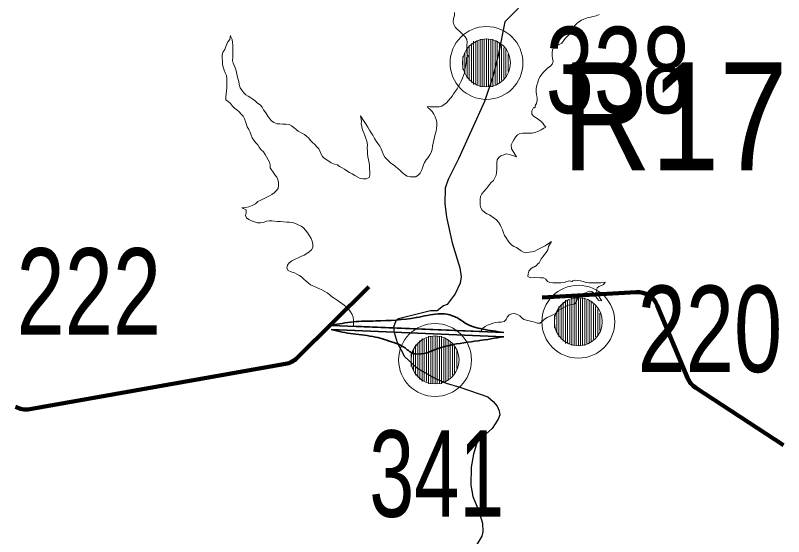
# Model space of a CAD drawing. Extents: x 553962 to 842807, y 8883888 to 9032388.
# Drawn here: x 725065 to 728620, y 8954941 to 8957354 of the extents above; entities that cross this region are included whole.
import ezdxf
from ezdxf.enums import TextEntityAlignment as Align

# ---------------------------------------------------------------- set-up
doc = ezdxf.new("R2010")
doc.units = 0
doc.header["$LTSCALE"] = 160
for name, color, linetype, lineweight in [('21', 7, 'Continuous', 25), ('33', 7, 'Continuous', 13), ('7', 7, 'Continuous', 90), ('8', 7, 'Continuous', 13)]:
    doc.layers.add(name, color=color, linetype=linetype, lineweight=lineweight)

msp = doc.modelspace()

# ---------------------------------------------------------------- linework, layer by layer
at = {"layer": '21'}
for points in [[(727393.2, 8957387.5), (727330.4, 8957324.7), (727300.9, 8957176.3), (727274.3, 8957069.5), (727235.3, 8956955.2), (727115.7, 8956689.6), (727067.7, 8956593.8), (727054.2, 8956553.9), (727051.8, 8956483.4), (727060.3, 8956419.9), (727085.9, 8956300.9), (727122.2, 8956185.9), (727127.8, 8956143.5), (727122.6, 8956114.6), (727099.9, 8956065), (727062.7, 8956016.1), (727045.7, 8956009.6), (727016.4, 8955987.1), (726986.5, 8955986.3)], [(726986.5, 8955986.3), (726837.9, 8955949.1), (726825, 8955939.5), (726814.2, 8955910.4), (726817.4, 8955886), (726830.9, 8955839.7), (726865, 8955775.8), (726924.5, 8955721.1), (727005.9, 8955674.6), (727058.1, 8955650.9), (727121.6, 8955633), (727251.3, 8955588.1), (727276.1, 8955567.3), (727294, 8955544.8), (727304.2, 8955524), (727306.2, 8955505.6), (727299.8, 8955484.5), (727272, 8955441.5), (727202.3, 8955379.6), (727184.6, 8955322.6), (727174.2, 8955263.1), (727172.7, 8955178.9), (727182, 8955127.6), (727208.5, 8955063.5), (727226.3, 8955004), (727227.9, 8954963.8), (727223.9, 8954942.9), (727183.3, 8954876.5)]]:
    msp.add_lwpolyline(points, dxfattribs=at)
at = {"layer": '33'}
for p, q in [((727185, 8957234), (727185, 8957034)), ((727195, 8957234), (727195, 8957034)), ((727205, 8957234), (727205, 8957034)), ((727215, 8957244), (727215, 8957024)), ((727225, 8957244), (727225, 8957024)), ((727235, 8957244), (727235, 8957024)), ((727245, 8957244), (727245, 8957024)), ((727255, 8957244), (727255, 8957024)), ((727265, 8957244), (727265, 8957024)), ((727275, 8957244), (727275, 8957024)), ((727285, 8957234), (727285, 8957034)), ((727295, 8957234), (727295, 8957034)), ((727155, 8957204), (727155, 8957064)), ((727165, 8957214), (727165, 8957054)), ((727175, 8957224), (727175, 8957044)), ((727305, 8957224), (727305, 8957044)), ((727315, 8957214), (727315, 8957054)), ((727325, 8957204), (727325, 8957064)), ((727135, 8957164), (727135, 8957104)), ((727145, 8957184), (727145, 8957084)), ((727335, 8957194), (727335, 8957074)), ((727345, 8957174), (727345, 8957094)), ((727600, 8956026), (727600, 8955846)), ((727610, 8956036), (727610, 8955836)), ((727620, 8956036), (727620, 8955836)), ((727630, 8956036), (727630, 8955836)), ((727640, 8956046), (727640, 8955826)), ((727650, 8956046), (727650, 8955826)), ((727660, 8956046), (727660, 8955826)), ((727670, 8956046), (727670, 8955826)), ((727680, 8956046), (727680, 8955826)), ((727690, 8956046), (727690, 8955826)), ((727700, 8956046), (727700, 8955826)), ((727710, 8956036), (727710, 8955836)), ((727720, 8956036), (727720, 8955836)), ((727730, 8956026), (727730, 8955846)), ((727580, 8956006), (727580, 8955866)), ((727590, 8956016), (727590, 8955856)), ((727740, 8956016), (727740, 8955856)), ((727750, 8956006), (727750, 8955866)), ((727760, 8955996), (727760, 8955876)), ((727560, 8955966), (727560, 8955906)), ((727570, 8955986), (727570, 8955886)), ((727770, 8955976), (727770, 8955896)), ((726937, 8955849), (726937, 8955669)), ((726947, 8955859), (726947, 8955659)), ((726957, 8955859), (726957, 8955659)), ((726967, 8955859), (726967, 8955659)), ((726977, 8955869), (726977, 8955649)), ((726987, 8955869), (726987, 8955649)), ((726997, 8955869), (726997, 8955649)), ((727007, 8955869), (727007, 8955649)), ((727017, 8955869), (727017, 8955649)), ((727027, 8955869), (727027, 8955649)), ((727037, 8955869), (727037, 8955649)), ((727047, 8955859), (727047, 8955659)), ((727057, 8955859), (727057, 8955659)), ((727067, 8955849), (727067, 8955669)), ((726917, 8955829), (726917, 8955689)), ((726927, 8955839), (726927, 8955679)), ((727077, 8955839), (727077, 8955679)), ((727087, 8955829), (727087, 8955689)), ((727097, 8955819), (727097, 8955699)), ((726897, 8955789), (726897, 8955729)), ((726907, 8955809), (726907, 8955709)), ((727107, 8955799), (727107, 8955719))]:
    msp.add_line(p, q, dxfattribs=at)
for centre, radius in [((727245, 8957134), 168.7), ((727245, 8957134), 111), ((727670, 8955936), 168.7), ((727670, 8955936), 111), ((727007, 8955759), 168.7), ((727007, 8955759), 111)]:
    msp.add_circle(centre, radius, dxfattribs=at)
at = {"layer": '7'}
for p, q in [((726368.3, 8955768.5), (726700.2, 8956096.9)), ((727503, 8956047.9), (727937.3, 8956073)), ((728035.3, 8956011.7), (728175.7, 8955675.6)), ((725131.3, 8955531.1), (726315.5, 8955741.1)), ((728213.3, 8955630.4), (728620, 8955365))]:
    msp.add_line(p, q, dxfattribs=at)
for centre, start, end in [((727943.1, 8955973.2), 22.6593, 93.311), ((726298, 8955839.6), 280.0568, 314.6965), ((728267.9, 8955714.1), 202.6593, 236.8738), ((725113.8, 8955629.6), 240.7392, 280.0568)]:
    msp.add_arc(centre, 100, start, end, dxfattribs=at)
at = {"layer": '8', "lineweight": 35}
for p, q in [((726527.2, 8955919.3), (727325.3, 8955886.3)), ((726526.4, 8955899.3), (727324.5, 8955866.3)), ((726630.1, 8955915.1), (727220.9, 8955890.6))]:
    msp.add_line(p, q, dxfattribs=at)
at = {"layer": '8'}
for points in [[(727038.8, 8956933.5), (727049.4, 8956941.4), (727059.4, 8956949.4), (727068.7, 8956960.1), (727077.8, 8956970.2), (727086, 8956980.4), (727093, 8956991.4), (727101.6, 8957003.3), (727108.8, 8957014.1), (727115, 8957026.1), (727121.1, 8957037.1), (727127.9, 8957050.3), (727134.5, 8957064.2), (727139, 8957076), (727142.6, 8957088.9), (727144.9, 8957102.2), (727148.2, 8957116.7), (727151.5, 8957129.4), (727152.6, 8957143.8), (727152.3, 8957159.4), (727161.7, 8957162.3), (727162.8, 8957165.5), (727155.5, 8957171.7), (727154.1, 8957184.8), (727154.4, 8957200.5), (727154.7, 8957215.2), (727155, 8957229.9), (727154.1, 8957243.2), (727146.2, 8957254.1), (727137.2, 8957263.5), (727128.2, 8957272.8), (727119.3, 8957281.8), (727108.9, 8957290.5), (727100.2, 8957299.5), (727093.7, 8957311.9), (727091.2, 8957324.7), (727092.8, 8957339.3), (727096.2, 8957354), (727096.4, 8957366.8)], [(727766.8, 8957358.2), (727752.7, 8957351.8), (727739.4, 8957348.3), (727726.7, 8957345.5), (727711.4, 8957343.3), (727695.9, 8957336.6), (727684.6, 8957331.2), (727672.5, 8957324.8), (727661.1, 8957315.3), (727652.2, 8957305.8), (727646.8, 8957294.2), (727638.6, 8957275.8), (727619.7, 8957257.7), (727609.7, 8957247.7), (727601.2, 8957236.5), (727594.1, 8957225.2), (727580.7, 8957218.8), (727567.9, 8957212.9), (727556.7, 8957206.1), (727549.9, 8957195.3), (727549.2, 8957180.8), (727549, 8957166.5), (727550.3, 8957153.9), (727553.6, 8957140.9), (727548.9, 8957128.4), (727540.6, 8957118.7), (727528.6, 8957111.6), (727519.1, 8957102.3), (727510.5, 8957092)], [(726212.4, 8956721.7), (726202.6, 8956731.8), (726193.2, 8956744.2), (726186.2, 8956754.7), (726176.6, 8956765.1), (726167.8, 8956775.8), (726161.1, 8956788), (726156, 8956800.3), (726151.2, 8956813.6), (726145.7, 8956825.7), (726138.1, 8956837.8), (726133.9, 8956849.6), (726130, 8956863.1), (726124.8, 8956875.4), (726119.5, 8956887.4), (726110.4, 8956896.5), (726100.3, 8956907.5), (726090, 8956916.8), (726078.6, 8956924.5), (726069.7, 8956934), (726060.1, 8956945.6), (726049.9, 8956954.7), (726039.6, 8956963.6), (726039.2, 8956976.9), (726040.5, 8956991), (726042.6, 8957004.4), (726043.7, 8957018.2), (726044, 8957034.2), (726044.2, 8957047.8), (726044.1, 8957061.7), (726041.3, 8957075.1), (726036.4, 8957087.8), (726030.9, 8957101), (726026.3, 8957114.8), (726023.4, 8957128.4), (726023.5, 8957142.9), (726021.4, 8957157.4), (726021.5, 8957170.5), (726024.8, 8957183.3), (726033.5, 8957195.9), (726039.2, 8957209.3), (726043, 8957221.5), (726048.7, 8957232.3), (726056.7, 8957242.2), (726058.9, 8957254.4), (726060.4, 8957261.7), (726062.3, 8957254.2), (726067.6, 8957243), (726069.6, 8957229.3), (726071.3, 8957216.5), (726071.4, 8957200.7), (726071.1, 8957186.2), (726070.8, 8957172.4), (726070.6, 8957162.2), (726070.5, 8957159.4), (726070.3, 8957146), (726070.2, 8957145.5), (726072.3, 8957133), (726078.4, 8957119.7), (726085.7, 8957103), (726088.9, 8957089.8), (726091.2, 8957075.1), (726094.6, 8957062.6), (726098.3, 8957047.7), (726100, 8957033.9), (726105.8, 8957018.8), (726113.5, 8957007.3), (726121.4, 8956996), (726130.7, 8956986.8), (726142.8, 8956980.3), (726153.8, 8956973), (726164.2, 8956965.7), (726175.4, 8956956.3), (726185, 8956948.2), (726197.2, 8956939.5), (726207.4, 8956928.5), (726213.8, 8956916.8), (726223.3, 8956903.2), (726233.4, 8956887), (726242, 8956875.2), (726250.6, 8956865.8), (726261.3, 8956857.6), (726276, 8956852.7), (726288.8, 8956851.4), (726302.7, 8956851.1), (726316.8, 8956850.8), (726331.2, 8956849.6), (726343.2, 8956843.2), (726352.9, 8956835.1), (726364, 8956826.4), (726374.3, 8956818.8), (726390.6, 8956809.5), (726402.6, 8956802.6), (726412.1, 8956794.4), (726422.5, 8956785), (726431.3, 8956775.1), (726440, 8956765.8), (726451.1, 8956755.8), (726460.2, 8956746), (726469.2, 8956735.7), (726469.8, 8956734.8)], [(727510.5, 8957092), (727501.8, 8957082), (727493.5, 8957070.7), (727485.8, 8957057.2), (727482.1, 8957043.6), (727478.5, 8957030.7), (727475.4, 8957015.8), (727475.1, 8957000.8), (727476.9, 8956986.9), (727479.1, 8956973.3), (727479.6, 8956960.5), (727475.9, 8956946.4), (727470.4, 8956936.8), (727470.7, 8956929.1), (727467.8, 8956926.5), (727462.4, 8956927.3), (727454.7, 8956911.5), (727455, 8956897.5), (727463.3, 8956886.9), (727475, 8956880.6), (727485.6, 8956872.7), (727496.5, 8956864.3), (727505.4, 8956855), (727510.6, 8956846.9), (727519.9, 8956836.3), (727509.6, 8956831.6), (727498.2, 8956823.6), (727485.9, 8956818.5), (727469, 8956811.3), (727455.7, 8956808.1), (727441.3, 8956808.2), (727428.7, 8956808.4), (727413.1, 8956808.7), (727399.5, 8956807.7), (727388.2, 8956801.6), (727378.8, 8956790.8), (727371.8, 8956778.4), (727365.9, 8956766.5), (727359.6, 8956754.2), (727361.3, 8956736.7), (727372.2, 8956719.4), (727384.6, 8956699.2), (727350.9, 8956709.5), (727337.9, 8956713.5), (727325.6, 8956708.6), (727311.8, 8956703.5), (727301.5, 8956696.2), (727294.7, 8956684.8), (727293.4, 8956670.8), (727293, 8956653.6), (727292.8, 8956640.8), (727292, 8956627.4), (727289.3, 8956614.9), (727284.2, 8956602.5), (727277.3, 8956590), (727267.3, 8956580.4), (727259.4, 8956570.8), (727251.9, 8956560.7), (727244, 8956550.6), (727234.2, 8956540.5), (727224, 8956527.3), (727217.8, 8956516.3), (727216.5, 8956502.4), (727216.2, 8956487.9), (727216, 8956475.3), (727218.8, 8956463.1), (727224.9, 8956452), (727235.7, 8956443.5), (727247.3, 8956435.9), (727259, 8956431.2), (727270.4, 8956423.1), (727280.7, 8956415.4), (727291.2, 8956407.7), (727300.4, 8956396.5), (727307.6, 8956385.2), (727313.2, 8956373.9), (727318.7, 8956361.5), (727323.6, 8956348.1), (727329, 8956334.5), (727336.3, 8956323.6), (727344.1, 8956312.7), (727352.2, 8956301.9), (727361.4, 8956291.8), (727371.9, 8956283.8), (727384.1, 8956279.2), (727395, 8956272), (727405.8, 8956264.4), (727417, 8956257.5), (727429.8, 8956256.7), (727442.5, 8956257.8), (727455.1, 8956259.5), (727468, 8956262.9), (727480.1, 8956269.3), (727491.8, 8956275.3), (727503.7, 8956281.8), (727515.9, 8956287.7), (727546.1, 8956307.1), (727532.1, 8956283.8), (727529, 8956268.8), (727521.2, 8956257), (727513.5, 8956246.9)], [(726469.8, 8956734.8), (726475.7, 8956723.8), (726479.3, 8956711.5), (726485.8, 8956700.7), (726492, 8956695.4), (726503.2, 8956687.2), (726515.8, 8956679.6), (726526.6, 8956672.3), (726542.1, 8956665.3), (726555.2, 8956662.9), (726565.5, 8956654.8), (726577.3, 8956649.1), (726588.2, 8956642.3), (726599.3, 8956634.4), (726610.5, 8956627.4), (726623.7, 8956620.9), (726635.7, 8956612.2), (726649, 8956605.1), (726660.1, 8956599.2), (726674, 8956597.1), (726687.6, 8956597.3), (726702.4, 8956604.1), (726705.9, 8956616.4), (726705, 8956630), (726704.2, 8956643.3), (726704.3, 8956658.2), (726702.5, 8956671.7), (726699, 8956684.8), (726696.5, 8956700), (726694.9, 8956713.8), (726694.1, 8956726.5), (726693.6, 8956740.8), (726693.9, 8956755.2), (726690.7, 8956772.2), (726686.3, 8956784.6), (726682.6, 8956798.4), (726677.7, 8956811.1), (726672, 8956824.8), (726667.6, 8956838.5), (726665.4, 8956851.8), (726666, 8956864.4), (726661.6, 8956888.7), (726679.2, 8956863.6), (726688.1, 8956849.7), (726695.9, 8956837), (726704, 8956823.2), (726712, 8956811.1), (726719.8, 8956799), (726727.5, 8956783.8), (726733.9, 8956771.9), (726742, 8956760.7), (726751.1, 8956748.7), (726758.1, 8956736.5), (726763.3, 8956720.7), (726768.3, 8956708), (726775.3, 8956697.6), (726784.6, 8956688.1), (726793.7, 8956679.4), (726803.1, 8956670.3), (726814.6, 8956662.4), (726824.5, 8956654), (726835.4, 8956645.4), (726845.8, 8956636.6), (726855.5, 8956627.5), (726866.1, 8956617.8), (726878.2, 8956610.2), (726891.4, 8956606.6), (726904.6, 8956606.4), (726917.4, 8956607.4), (726929.6, 8956614.8), (726938, 8956624.2), (726943.9, 8956635.6), (726948.2, 8956648.9), (726953.1, 8956661.8), (726958.5, 8956673.3), (726966.1, 8956684.8), (726974.4, 8956696.3), (726982.2, 8956708.6), (726988.5, 8956719.8), (726993, 8956733.7), (726995.6, 8956748.4), (726998.3, 8956762), (727000.8, 8956776.5), (727003.7, 8956789.7), (727008.2, 8956803.5), (727011.6, 8956817.8), (727014.2, 8956830.2), (727015.3, 8956844.5), (727015.3, 8956858), (727012.9, 8956871.4), (727007.2, 8956885), (727001.2, 8956897.5), (726993.4, 8956908.9), (726983.8, 8956918.3), (726974.3, 8956927.1), (726971.8, 8956931.6), (726984.5, 8956931.5), (726998.6, 8956930.6), (727012.8, 8956930.3), (727026.4, 8956930.1), (727038.8, 8956933.5)], [(726630.1, 8955915.1), (726630.1, 8955915.9), (726629.3, 8955928.8), (726629.7, 8955941.4), (726628.4, 8955957.2), (726622.9, 8955969.3), (726616.1, 8955981.2), (726607.5, 8955992.6), (726596.8, 8956003.6), (726586.8, 8956012.4), (726575.7, 8956020.7), (726564.7, 8956028.4), (726553.8, 8956036.4), (726540.8, 8956045.1), (726528.4, 8956053.3), (726517.8, 8956062.2), (726507.8, 8956070.3), (726496.8, 8956076.5), (726483.3, 8956083.4), (726469.7, 8956089.6), (726430.2, 8956106.5), (726420.5, 8956116), (726411, 8956124.5), (726399.8, 8956133.6), (726390.2, 8956141.7), (726379.2, 8956150.1), (726367.5, 8956156.7), (726356.5, 8956163), (726341.5, 8956166.6), (726327.8, 8956172.7), (726321, 8956184.7), (726323.5, 8956197.9), (726331.7, 8956208.3), (726343.7, 8956218.1), (726356.1, 8956224.3), (726376.2, 8956233.2), (726389.5, 8956239.1), (726400.9, 8956244.8), (726412.9, 8956252.6), (726424.4, 8956259.6), (726435.1, 8956268.3), (726441.4, 8956279.7), (726441.2, 8956293), (726438.4, 8956308.3), (726433.2, 8956321.4), (726426.6, 8956333.6), (726418.2, 8956345.6), (726406.9, 8956359.8), (726397.6, 8956370.4), (726386.8, 8956378.3), (726374, 8956384.9), (726361.7, 8956390.6), (726348.1, 8956394.7), (726334.2, 8956396.5), (726320.4, 8956397.2), (726305.6, 8956398.1), (726292.4, 8956399.5), (726278.6, 8956400.5), (726264.7, 8956402.2), (726252.1, 8956403.1), (726239.6, 8956403.3), (726226.3, 8956401), (726212.4, 8956395.2), (726199.1, 8956393.1), (726186.1, 8956394), (726171.3, 8956398.8), (726157.8, 8956402.5), (726145.5, 8956408.9), (726134.8, 8956416.7), (726129.1, 8956427.8), (726133.2, 8956440), (726132.7, 8956453.5), (726112.3, 8956463.4), (726121.8, 8956463.4), (726132, 8956464.8), (726145.5, 8956467.5), (726160.2, 8956473.3), (726175.4, 8956481.3), (726187.3, 8956492.7), (726201.2, 8956498.8), (726216.4, 8956505.9), (726229.2, 8956512.3), (726240.4, 8956518.7), (726251.4, 8956524.7), (726262.3, 8956532.4), (726272.2, 8956541.9), (726280.3, 8956552.7), (726281.8, 8956566.2), (726282.6, 8956580.8), (726280, 8956594.9), (726274.1, 8956605.9), (726266.2, 8956616.4), (726257.2, 8956627.8), (726249.9, 8956639), (726244.1, 8956648.1), (726244.1, 8956662.3), (726241.1, 8956675.2), (726234.6, 8956686.1), (726227.7, 8956698.7), (726221, 8956710), (726212.4, 8956721.7)], [(727513.5, 8956246.9), (727506, 8956236.7), (727498, 8956226.5), (727491.5, 8956214.7), (727488.1, 8956209.4), (727482.5, 8956204.6), (727474.2, 8956194.4), (727467.4, 8956190.7), (727460.9, 8956188.5), (727449.5, 8956181.3), (727441.5, 8956170.4), (727437.5, 8956157.9), (727436.8, 8956144.9), (727448.1, 8956139), (727469.1, 8956140), (727494.8, 8956139.7), (727508.4, 8956139.5), (727519.1, 8956132.7), (727527.1, 8956121.9), (727538.8, 8956117.1), (727551.6, 8956116.2), (727564.3, 8956116.1), (727577.1, 8956116.1), (727590.4, 8956116.1), (727604.5, 8956117.9), (727616.1, 8956122.8), (727629.6, 8956124.6), (727635.5, 8956124.4), (727638.6, 8956121.8), (727643.7, 8956122.5), (727645, 8956127.2), (727654.7, 8956128.6), (727667.9, 8956127.2), (727680.3, 8956125.3), (727692.7, 8956121.8), (727706.6, 8956117.4), (727719.9, 8956115.9), (727733.5, 8956115.6), (727746.4, 8956115.6), (727759.8, 8956115.7), (727774.1, 8956116), (727794.7, 8956119.6), (727786.4, 8956107.6), (727769.8, 8956100.5), (727764.4, 8956098.6), (727757.5, 8956093.3), (727754.1, 8956080.2), (727756.9, 8956067), (727762.7, 8956055.4), (727771.2, 8956044.1), (727779.4, 8956033.1), (727765.3, 8956034.9), (727755.7, 8956045.4), (727748.3, 8956056.7), (727743.1, 8956066.4), (727742.2, 8956067.9), (727732.5, 8956076.6), (727719.8, 8956076.9), (727707.8, 8956071.5), (727700.8, 8956067.8), (727696.7, 8956065.7), (727683.9, 8956060.5), (727678.4, 8956056), (727674, 8956052.2), (727667.6, 8956043.6), (727666.2, 8956041.7), (727661, 8956029.6), (727654, 8956019.1), (727641.9, 8956016), (727629.5, 8956013.6), (727616.1, 8956010.1), (727605.2, 8956003), (727593.5, 8955997.2), (727581.5, 8955991.3), (727571.7, 8955981.2), (727562.1, 8955973.1), (727549, 8955966.2), (727537, 8955960.7), (727525.3, 8955955.8), (727513.9, 8955947.3), (727504.2, 8955938.3), (727494.1, 8955929.7), (727481, 8955928.9), (727469.1, 8955934.4), (727454.9, 8955937.7), (727442.5, 8955939.5), (727430.1, 8955943), (727418, 8955946.2), (727408.6, 8955954.6), (727399.3, 8955963), (727388.4, 8955969.8), (727375.3, 8955973.5), (727362.5, 8955972.7), (727350.2, 8955967.3), (727341.3, 8955957.5), (727336.2, 8955945.7), (727326.8, 8955936.6), (727313.6, 8955934.1), (727300.4, 8955934.7), (727287.7, 8955932.8), (727275.1, 8955928.9)], [(727275.1, 8955928.9), (727263.1, 8955924), (727250.3, 8955920), (727238.9, 8955914.1), (727228.4, 8955905.7), (727221.5, 8955895.1), (727220.9, 8955890.6), (726630.1, 8955915.1)]]:
    msp.add_lwpolyline(points, dxfattribs=at)
at = {"layer": '8', "lineweight": 35}
for points in [[(726527.2, 8955919.3), (726628.2, 8955935.2), (726732.7, 8955939.5), (726920.3, 8955955.3), (727022, 8955972.5), (727060.7, 8955971.1), (727090.8, 8955962.5), (727112.2, 8955952.4), (727146.6, 8955929.5), (727226.8, 8955902.3), (727325.3, 8955886.3)], [(726526.4, 8955899.3), (726628.2, 8955879.4), (726731.3, 8955865.1), (726815.8, 8955839.3), (726857.3, 8955822.1), (726900.3, 8955792), (726956.1, 8955789.2), (727004.8, 8955806.3), (727073.6, 8955826.4), (727206.8, 8955847.9), (727324.5, 8955866.3)]]:
    msp.add_spline(points, degree=3, dxfattribs=at)

# ---------------------------------------------------------------- texts
at = {"layer": '33'}
for s, width, p in [('338', 0.75, (727519.2, 8956901.1)), ('222', 0.75, (725070.2, 8955876.1)), ('220', 0.75, (727944.2, 8955703.1)), ('341', 0.7, (726702.5, 8955032.9))]:
    msp.add_text(s, height=400, dxfattribs=dict(at, width=width)).set_placement(p)
at = {"layer": '8', "width": 0.85}
msp.add_text('R17', height=500, dxfattribs=at).set_placement((728117, 8956637), align=Align.CENTER)

doc.saveas('drawing.dxf')
